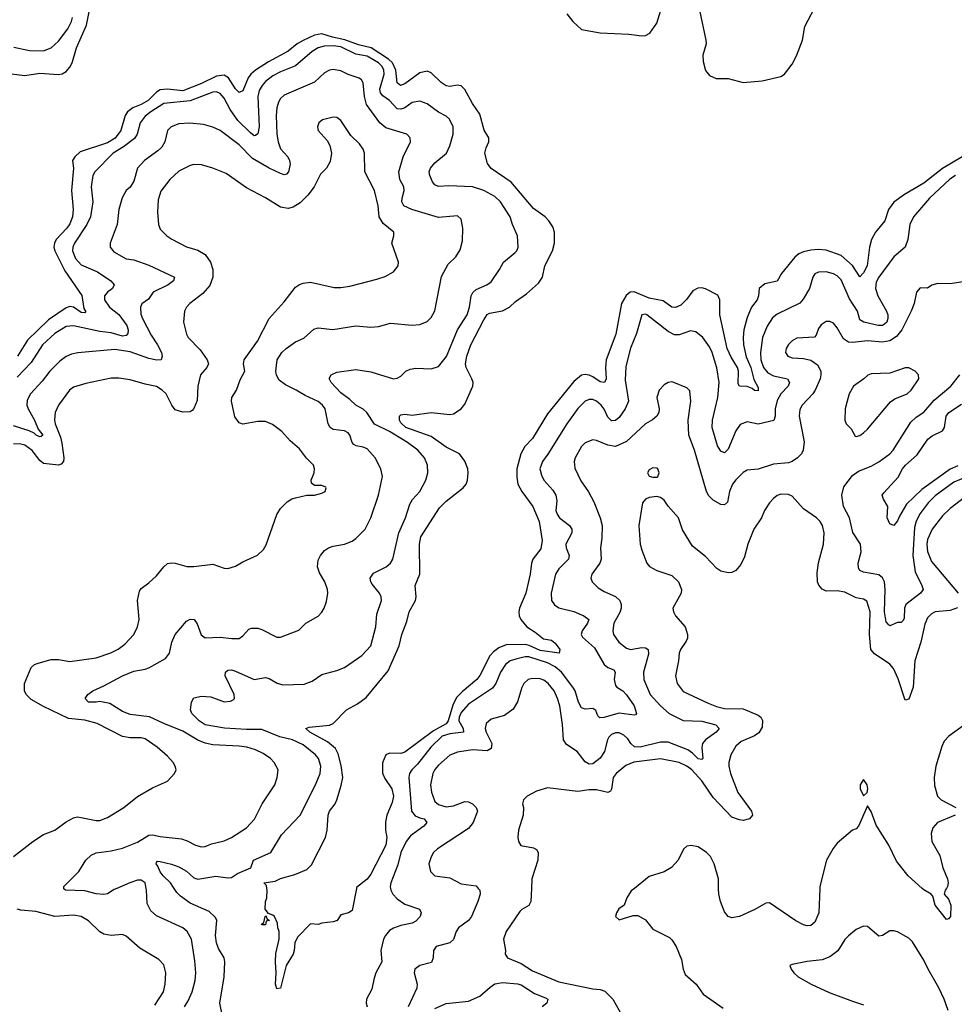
# Model space of a CAD drawing. Header units: inches. Extents: x 2001573 to 2220545, y 644482 to 846830.
# Tile 447 of 656: x 2094203 to 2099172, y 789383 to 794619. Entities that reach past the tile are written whole.
import ezdxf

# ---------------------------------------------------------------- set-up
doc = ezdxf.new("R2010")
doc.units = ezdxf.units.IN
doc.header["$MEASUREMENT"] = 0
doc.layers.add('C0798', color=7, linetype='Continuous')
doc.layers.add('C0799', color=7, linetype='Continuous')

msp = doc.modelspace()

# ---------------------------------------------------------------- linework, layer by layer
at = {"layer": 'C0798', "color": 5}
for points, elevation in [([(2094718.9, 790000), (2094705.7, 789994.3), (2094670, 789971.1), (2094650, 789967.1), (2094610, 789970.7), (2094550, 789987.6), (2094446, 789990), (2094438, 789998), (2094437.9, 790000)], 360), ([(2095079.5, 789370), (2095098.3, 789401.7), (2095120.2, 789450), (2095137, 789510), (2095139.4, 789550), (2095133.8, 789613.8), (2095115.9, 789730), (2095094, 789770), (2095070, 789789.8), (2094930, 789854.5), (2094899.7, 789879.7), (2094880.2, 789920.2), (2094877.8, 789990), (2094876, 790000)], 360), ([(2095281.3, 789321.3), (2095267.6, 789390), (2095290.5, 789530), (2095294.2, 789610), (2095289.9, 789630), (2095260.5, 789680.5), (2095249.9, 789710), (2095244.5, 789750), (2095250.9, 789830), (2095244.3, 789844.3), (2095210, 789877.5), (2095110, 789920.7), (2095058.7, 789958.7), (2095038.9, 789978.9), (2095025, 790000)], 340), ([(2095993.6, 790000), (2095970, 789882), (2095950.6, 789869.4), (2095910, 789859), (2095890.4, 789829.6), (2095870, 789821.2), (2095810, 789815.3), (2095790, 789808.7), (2095750, 789812), (2095679.8, 789740.2), (2095665.5, 789710), (2095662.9, 789670), (2095656.5, 789650), (2095619.5, 789590), (2095590.4, 789469.6), (2095570, 789465.2), (2095563.5, 789490), (2095567.6, 789550), (2095562.9, 789610), (2095565.6, 789654.4), (2095582, 789730), (2095582, 789770), (2095575.3, 789790), (2095574.6, 789814.6), (2095558, 789850), (2095550, 789858), (2095526, 789866), (2095509, 789889), (2095509.3, 789930), (2095517.2, 789950), (2095519.3, 789990), (2095517.8, 790000)], 320), ([(2096174.3, 790000), (2096176, 789990), (2096186.2, 789970), (2096210, 789944.7), (2096250, 789916.5), (2096328.8, 789890), (2096338.5, 789870), (2096331.7, 789850), (2096310, 789826.3), (2096290, 789814.9), (2096230, 789802.7), (2096190.8, 789789.2), (2096170, 789776.1), (2096148.2, 789750), (2096137.6, 789730), (2096123.5, 789670), (2096128.5, 789610), (2096097.1, 789550), (2096085.2, 789514.8), (2096075.9, 789464.1), (2096047.1, 789410), (2096044.5, 789390), (2096050, 789370.7)], 340), ([(2096641.6, 790000), (2096650.2, 789990.2), (2096651.5, 789970), (2096639.3, 789930), (2096604.6, 789850), (2096589.1, 789830), (2096536.1, 789790), (2096523.8, 789770), (2096510, 789728.4), (2096490, 789709.8), (2096418, 789690), (2096403.6, 789670), (2096401.5, 789630), (2096393.4, 789606.6), (2096330.2, 789589.8), (2096304.6, 789570), (2096300.3, 789550), (2096315.6, 789490), (2096314, 789470), (2096267.9, 789370)], 360), ([(2096923.5, 790000), (2096920.9, 789930), (2096910, 789908.2), (2096872.6, 789887.4), (2096862.6, 789877.4), (2096790.4, 789770), (2096775.5, 789730), (2096785.5, 789670), (2096784, 789650), (2096797.3, 789630), (2096870, 789599.8), (2096930, 789561.7), (2097070, 789502.5), (2097250, 789465.7), (2097290, 789461.4), (2097313.4, 789453.4), (2097356.6, 789410), (2097405.1, 789325.1)], 380), ([(2097471.5, 790000), (2097454, 789986), (2097430.4, 789950), (2097416.3, 789910), (2097388.5, 789891.5), (2097375.5, 789870), (2097370.7, 789850), (2097390, 789833.4), (2097464.2, 789855.8), (2097490, 789856), (2097530, 789831.8), (2097570, 789783.7), (2097657.9, 789737.9), (2097670, 789727.2), (2097694, 789690), (2097721.3, 789621.3), (2097731.3, 789570), (2097741.8, 789541.9), (2097799.6, 789490), (2097837.7, 789437.7), (2097943.2, 789363.2)], 420), ([(2098456.5, 790000), (2098451.1, 789870), (2098430, 789819.6), (2098410, 789802.6), (2098390, 789801.5), (2098370, 789806.8), (2098330, 789828), (2098190, 789923.5), (2098170, 789921.1), (2098112, 789888), (2098030, 789849.8), (2097990, 789843.8), (2097970, 789851.1), (2097950, 789875.1), (2097929, 789930), (2097919.4, 789970), (2097918.9, 790000)], 420), ([(2099129.6, 790000), (2099123.1, 789990), (2099118, 789970), (2099142, 789942), (2099153.4, 789910), (2099151.5, 789850), (2099141.4, 789838.6), (2099130, 789835.1), (2099070, 789909.8), (2099057.8, 789957.8), (2099049.8, 789969.8), (2099010, 789991.7), (2099001, 790000)], 420), ([(2094921.6, 789378.4), (2094968.7, 789450), (2094976.8, 789490), (2094980.8, 789550), (2094970, 789593.3), (2094942.6, 789622.6), (2094842, 789682), (2094770, 789745.1), (2094750, 789754), (2094690, 789748.5), (2094650, 789756.4), (2094630, 789769.7), (2094570, 789827), (2094530, 789849.8), (2094490, 789857.7), (2094390, 789851), (2094290, 789877.6), (2094210, 789883.4), (2094190, 789889.9)], 380), ([(2099138.7, 789350), (2099117.8, 789410), (2099090.5, 789470.5), (2099032.5, 789570), (2099010, 789618.9), (2098950, 789716.3), (2098930, 789735.4), (2098870, 789768), (2098850, 789774.7), (2098830, 789773.6), (2098790, 789749.4), (2098770, 789745.1), (2098710, 789797.4), (2098690, 789799.7), (2098650, 789781.3), (2098610, 789747.1), (2098590, 789728), (2098552.1, 789667.9), (2098510, 789635.1), (2098470, 789620.3), (2098390, 789611.7), (2098310, 789596), (2098298, 789590), (2098304, 789570), (2098318, 789550), (2098342, 789530), (2098410.2, 789490.2), (2098506.7, 789446.7), (2098630, 789400.2), (2098690, 789381.3)], 440), ([(2096410, 789360.9), (2096470, 789387.1), (2096590, 789400.8), (2096650, 789425.9), (2096704.5, 789475.5), (2096730, 789491.6), (2096770, 789499), (2096850, 789493.1), (2096870, 789486.3), (2096940.6, 789440.6), (2096998.7, 789418.7), (2097010.3, 789410), (2097006.5, 789390), (2096981.7, 789370)], 360)]:
    msp.add_lwpolyline(points, dxfattribs=dict(at, elevation=elevation))
at = {"layer": 'C0798', "color": 5, "elevation": 320}
msp.add_lwpolyline([(2095490, 789806), (2095489.2, 789810), (2095502, 789818), (2095508, 789850), (2095514, 789854), (2095518, 789838), (2095532, 789830), (2095514, 789826), (2095510, 789806)], close=True, dxfattribs=at)
at = {"layer": 'C0799', "color": 5}
for points, elevation in [([(2094130, 794334.7), (2094230, 794321.8), (2094310, 794334.4), (2094410, 794327.5), (2094430, 794332), (2094450, 794344.1), (2094470, 794366), (2094481.5, 794390), (2094505.6, 794470), (2094558.2, 794590), (2094574.9, 794670)], 320), ([(2097112.1, 794650), (2097143.5, 794610), (2097190, 794566.2), (2097290, 794549.2), (2097441.5, 794541.5), (2097510, 794533), (2097530, 794534.7), (2097553.2, 794546.8), (2097590, 794600.5), (2097611.6, 794670)], 320), ([(2097817.5, 794670), (2097851.4, 794510), (2097852.1, 794490), (2097834.6, 794430), (2097836.3, 794396.3), (2097849.1, 794349.1), (2097870, 794321.5), (2097906.7, 794306.7), (2097970, 794306.7), (2098050, 794284.5), (2098150, 794293.8), (2098250, 794317.4), (2098270, 794328.9), (2098310, 794382.6), (2098332.9, 794427), (2098365, 794510), (2098377.1, 794582.9), (2098430, 794684.7)], 320), ([(2094172.5, 794472.5), (2094255.2, 794455.2), (2094330, 794453.8), (2094370, 794469.2), (2094410, 794504.6), (2094459, 794570), (2094479.4, 794610), (2094484.4, 794630)], 340), ([(2095517.8, 790000), (2095515.5, 790015.5), (2095502, 790030), (2095561.8, 790038.2), (2095590, 790052.4), (2095665.4, 790074.6), (2095730, 790100.5), (2095754.9, 790125.1), (2095828.8, 790271.2), (2095837.2, 790310), (2095842.4, 790390), (2095849.9, 790410.1), (2095881.2, 790450), (2095889.8, 790470), (2095913, 790547), (2095920.7, 790590), (2095912.7, 790652.7), (2095895.8, 790715.8), (2095882.9, 790742.9), (2095839.3, 790779.3), (2095745.1, 790830), (2095724.2, 790850), (2095742.7, 790857.3), (2095850, 790867.9), (2095870, 790877), (2095941.6, 790950), (2095998.9, 790981.1), (2096044.6, 791015.4), (2096163.1, 791156.9), (2096221.3, 791290), (2096234.4, 791350), (2096261.4, 791418.6), (2096274.7, 791470), (2096307.4, 791530), (2096311, 791550), (2096306, 791610), (2096331.1, 791670), (2096329.3, 791830), (2096336.5, 791870), (2096435.9, 792024.1), (2096470, 792059.7), (2096560.9, 792130), (2096576.5, 792150), (2096584.1, 792170), (2096587.9, 792210), (2096585.3, 792230), (2096570, 792271.5), (2096542.2, 792310), (2096470, 792346), (2096390, 792401.9), (2096257, 792450), (2096230, 792475.6), (2096221.9, 792490), (2096221.8, 792510), (2096230, 792517.5), (2096250, 792521), (2096290, 792515.6), (2096390, 792530.2), (2096490, 792519.3), (2096510, 792523.2), (2096550.4, 792549.6), (2096570, 792575.2), (2096612.9, 792670), (2096614.2, 792690), (2096607.9, 792710), (2096576.1, 792770), (2096573.3, 792790), (2096580.1, 792830), (2096602.5, 792890), (2096670, 793023.2), (2096688.4, 793051.6), (2096701.3, 793058.7), (2096770, 793070.6), (2096807.9, 793090), (2096839.4, 793120.6), (2096897.9, 793162.1), (2096961.8, 793218.2), (2096982.8, 793250), (2096995.3, 793310), (2097036.5, 793390), (2097046.3, 793430), (2097047.3, 793490), (2097038, 793518), (2097017.1, 793550), (2096997.4, 793570), (2096934.6, 793614.6), (2096815.3, 793755.3), (2096710, 793828.5), (2096690, 793853.7), (2096675.9, 793910), (2096682.5, 793937.5), (2096698.3, 793970), (2096696.9, 793990), (2096672.5, 794032.5), (2096650, 794116.2), (2096610, 794173.6), (2096570, 794248.6), (2096550, 794268.2), (2096530, 794270.5), (2096490, 794263), (2096470, 794267), (2096444.6, 794284.6), (2096390, 794336.4), (2096370, 794344.9), (2096330, 794337.3), (2096250, 794278.4), (2096227.3, 794270), (2096210, 794284.2), (2096203.7, 794350), (2096185.3, 794390), (2096163.4, 794410), (2096071.9, 794470), (2096004.6, 794484.6), (2095931.4, 794511.4), (2095865.7, 794525.7), (2095810, 794543.6), (2095770, 794537.1), (2095710, 794508.8), (2095678.3, 794490), (2095630, 794451.7), (2095525.5, 794394.5), (2095456.1, 794350), (2095432.5, 794330), (2095418.3, 794310), (2095390, 794241.1), (2095370, 794231.7), (2095350, 794250.8), (2095313.8, 794310), (2095290, 794323.8), (2095250, 794318.9), (2095170, 794280.4), (2095070, 794241), (2094990, 794249.7), (2094950, 794246.1), (2094930, 794233.7), (2094886.7, 794190), (2094850, 794168.6), (2094804.3, 794150), (2094776.1, 794130), (2094764.4, 794110), (2094740.5, 794030), (2094711, 793989), (2094670, 793964.1), (2094524.1, 793915.9), (2094496, 793890), (2094484.7, 793870), (2094489.2, 793829.2), (2094479.2, 793710), (2094488, 793610), (2094484, 793570), (2094470, 793534.2), (2094454.1, 793510), (2094397.6, 793450), (2094388.2, 793430), (2094385.3, 793410), (2094389.7, 793390), (2094444.2, 793284.2), (2094533.1, 793153.1), (2094544, 793084), (2094554.1, 793065.9), (2094550, 793060.7), (2094530, 793062), (2094490, 793089.9), (2094470, 793093.2), (2094450, 793087.5), (2094356.3, 793023.7), (2094244.9, 792915.1), (2094191.2, 792830)], 320), ([(2095025, 790000), (2095005.3, 790030), (2094966.7, 790066.7), (2094950, 790088.7), (2094938.3, 790118.3), (2094928.8, 790130), (2094930, 790138), (2094935.5, 790144.5), (2094950, 790143.6), (2095010, 790129.5), (2095050, 790114.8), (2095090, 790091.2), (2095130, 790056.8), (2095150, 790048.2), (2095245.4, 790065.4), (2095310, 790055.7), (2095330, 790058), (2095361.3, 790078.7), (2095432.6, 790110), (2095445.6, 790150), (2095538.2, 790190), (2095595.4, 790284.6), (2095694.2, 790390), (2095776.8, 790550), (2095800.3, 790610), (2095803.5, 790650), (2095792.2, 790690), (2095775.9, 790710), (2095710, 790763.4), (2095653.7, 790790), (2095585.5, 790805.5), (2095490, 790844.4), (2095410, 790844.2), (2095292, 790852), (2095189.7, 790870), (2095156.8, 790890), (2095118.2, 790930), (2095110.8, 790950), (2095116.5, 790990), (2095130, 791012.9), (2095170, 791022), (2095219.2, 791019.2), (2095290, 790991.8), (2095324.9, 790995.1), (2095337.5, 791002.5), (2095344.5, 791010), (2095343, 791030), (2095296.4, 791130), (2095297.6, 791150), (2095310, 791159.5), (2095330, 791161.3), (2095350, 791155.2), (2095450, 791110.3), (2095510, 791121.5), (2095530, 791116.1), (2095571.7, 791091.7), (2095602.6, 791082.6), (2095715, 791085), (2095757.6, 791102.4), (2095810, 791138), (2095890, 791158.2), (2095930, 791175.2), (2096022, 791238), (2096069.7, 791290), (2096097.2, 791390), (2096102.4, 791457.6), (2096127.2, 791530), (2096125.1, 791550), (2096116.4, 791570), (2096077.4, 791617.4), (2096069.8, 791630), (2096066.4, 791650), (2096083.8, 791676.2), (2096150.9, 791710), (2096173.8, 791730), (2096186.8, 791750), (2096218.6, 791890), (2096254.8, 791970), (2096277.8, 792042.2), (2096292.2, 792067.8), (2096330, 792110.4), (2096362.2, 792170), (2096372.3, 792210), (2096370.8, 792250), (2096355, 792290), (2096319.3, 792330), (2096265.3, 792370), (2096170, 792428.7), (2096090, 792469), (2096049, 792530), (2096028.6, 792548.6), (2095989.5, 792569.5), (2095958.8, 792598.8), (2095910, 792634.9), (2095859.1, 792690), (2095848.6, 792711.4), (2095858.4, 792730), (2095890, 792744.4), (2095990, 792758.5), (2096070, 792746.4), (2096191.1, 792708.9), (2096210, 792712.4), (2096230, 792724.4), (2096255.6, 792750), (2096278.7, 792761.3), (2096310, 792766.2), (2096390, 792761.7), (2096430, 792775.3), (2096472.5, 792827.5), (2096530.8, 792969.2), (2096582.3, 793050), (2096594.3, 793090), (2096603.9, 793150), (2096611.7, 793168.3), (2096630, 793184.5), (2096687.3, 793210), (2096710, 793226), (2096754.7, 793290), (2096776, 793330), (2096838.2, 793381.8), (2096845.8, 793390), (2096852.5, 793410), (2096849.8, 793470), (2096822.7, 793530), (2096811.3, 793571.3), (2096759, 793650), (2096730, 793679.3), (2096670, 793711.7), (2096609.8, 793729.8), (2096484.6, 793735.4), (2096430, 793732.7), (2096410, 793740.4), (2096397.5, 793757.4), (2096383.1, 793790), (2096380.8, 793810), (2096387.8, 793830), (2096410, 793857.6), (2096471.9, 793910), (2096490, 793948), (2096507.8, 794010), (2096508.3, 794050), (2096488.6, 794090), (2096470, 794106.6), (2096430, 794127), (2096370, 794172.1), (2096330, 794186.6), (2096290, 794179.4), (2096250, 794151.2), (2096230, 794142.8), (2096210, 794145.9), (2096169.6, 794189.6), (2096134.2, 794214.2), (2096121.1, 794230), (2096118.3, 794250), (2096141.1, 794330), (2096139.3, 794350), (2096130, 794369.8), (2096110, 794388.9), (2096050, 794426), (2095990, 794435.1), (2095910, 794474.2), (2095870, 794480.8), (2095821.4, 794478.6), (2095790.8, 794469.2), (2095758.6, 794450), (2095670, 794373.3), (2095590, 794342.2), (2095550, 794320.7), (2095510.1, 794290), (2095491.9, 794270), (2095477.1, 794242.9), (2095470.1, 794210), (2095476.4, 794050), (2095470, 794012.3), (2095457.4, 794002.6), (2095450, 794000.8), (2095430, 794017.7), (2095363.5, 794083.5), (2095322.4, 794142.4), (2095290, 794202.2), (2095270, 794226), (2095250, 794234.9), (2095230, 794233.8), (2095110, 794187), (2094970, 794173.5), (2094900.2, 794130), (2094870, 794105.8), (2094843.7, 794070), (2094828.4, 794010), (2094813.5, 793986.5), (2094756.1, 793943.9), (2094700.8, 793910), (2094602, 793810), (2094592.3, 793790), (2094583.9, 793730), (2094591.4, 793650), (2094579.3, 793570), (2094560.4, 793530), (2094494.8, 793430), (2094485.5, 793410), (2094484.3, 793390), (2094499.5, 793350), (2094530, 793316.1), (2094617.6, 793277.6), (2094687.8, 793230), (2094706, 793210), (2094697.4, 793190), (2094670.3, 793170), (2094653.6, 793150), (2094653.7, 793130), (2094680.2, 793090), (2094730.6, 793050.6), (2094772.1, 792992.1), (2094780.4, 792970), (2094778.7, 792950), (2094770, 792939.9), (2094750, 792936.2), (2094690, 792954.5), (2094630, 792960.9), (2094490, 792991.7), (2094450, 792987.4), (2094390, 792950.5), (2094323.9, 792890), (2094263.6, 792796.4), (2094190, 792718.4)], 340), ([(2094437.9, 790000), (2094437.2, 790010), (2094517.6, 790090), (2094555.6, 790150), (2094583.5, 790176.5), (2094610.7, 790189.3), (2094690, 790199.8), (2094750, 790214.6), (2094830, 790245.6), (2094890, 790283.5), (2094910, 790284.6), (2094950, 790275.5), (2095063.4, 790263.4), (2095093.4, 790253.4), (2095137.3, 790230), (2095170, 790220.3), (2095190, 790222), (2095223.4, 790236.6), (2095290, 790251.9), (2095329.6, 790270), (2095410, 790321.7), (2095451.3, 790368.7), (2095492.1, 790450), (2095560.4, 790550), (2095573, 790590), (2095577.6, 790630), (2095556.3, 790670), (2095536.9, 790690), (2095497.4, 790717.4), (2095456.1, 790736.1), (2095410.5, 790750.5), (2095370, 790756.8), (2095230, 790763.9), (2095190, 790772), (2095150, 790787.5), (2095070, 790835.9), (2094970, 790875.9), (2094892.7, 790912.7), (2094790, 790923.8), (2094750, 790939.9), (2094682.7, 790982.7), (2094630, 790994), (2094609.3, 790989.3), (2094570, 790989.9), (2094551.6, 791010), (2094565.1, 791030), (2094591.5, 791050), (2094650, 791076.3), (2094750, 791130.9), (2094810, 791155.1), (2094870, 791165), (2094890, 791172.6), (2094977.8, 791222.2), (2094999.7, 791250), (2095011.7, 791310), (2095030, 791350.3), (2095090, 791420.3), (2095110, 791432.2), (2095130.4, 791430), (2095146.1, 791406.1), (2095167.6, 791347.6), (2095190, 791332.2), (2095270, 791335.7), (2095331.9, 791328.1), (2095370, 791328.9), (2095390, 791343), (2095421.5, 791378.5), (2095436.1, 791383.9), (2095470, 791382.8), (2095490, 791376.9), (2095570, 791336.5), (2095590, 791334.9), (2095687.7, 791372.3), (2095723.7, 791410), (2095790, 791448.2), (2095810, 791468), (2095822.9, 791490), (2095834.7, 791525.3), (2095841.3, 791570), (2095839.7, 791590), (2095825.4, 791630), (2095797.5, 791677.5), (2095786.6, 791710), (2095790, 791746), (2095801.7, 791770), (2095823.6, 791796.4), (2095844.5, 791810), (2095870, 791819.2), (2095930, 791830.2), (2095970, 791846.3), (2095990, 791859.5), (2096039.7, 791910), (2096069.8, 791970.2), (2096110.8, 792090), (2096132.1, 792190), (2096123.1, 792230), (2096093.5, 792290), (2096050, 792337.2), (2096030, 792346), (2095992.7, 792352.7), (2095980.4, 792360.4), (2095971.2, 792371.2), (2095958.9, 792410), (2095950, 792423.1), (2095930, 792432.1), (2095870, 792439.8), (2095854.3, 792450), (2095843.5, 792470), (2095826.6, 792550), (2095812.6, 792570), (2095790, 792589.7), (2095720.5, 792620.5), (2095672.8, 792650), (2095616.8, 792676.8), (2095583, 792703), (2095568.4, 792728.4), (2095564.2, 792750), (2095572.5, 792810), (2095596.2, 792850), (2095620.3, 792870), (2095670, 792905.8), (2095713.9, 792926.1), (2095767.2, 792972.8), (2095790, 792980.9), (2095867.5, 792972.5), (2095990, 792991.3), (2096070, 792984), (2096110, 792987.9), (2096175.5, 793004.5), (2096290, 792994.2), (2096330, 792998), (2096370, 793013.4), (2096390, 793035.8), (2096409.8, 793070.2), (2096446.3, 793253.7), (2096480.5, 793319.5), (2096521.6, 793358.4), (2096544.8, 793395.2), (2096557, 793443), (2096559.6, 793510), (2096550, 793558.9), (2096530, 793575.9), (2096430, 793567.4), (2096287.3, 793610), (2096245.6, 793630), (2096235, 793650), (2096236, 793670), (2096247.2, 793710), (2096246, 793730), (2096224.5, 793770), (2096219.5, 793810), (2096241.8, 793890), (2096280.5, 793970), (2096279.6, 793990), (2096260.9, 794010), (2096150, 794043.8), (2096118.7, 794070), (2096047.9, 794167.9), (2096035.7, 794210), (2096030, 794284), (2096019.9, 794299.9), (2096008.2, 794308.2), (2095950, 794327.1), (2095910, 794347.7), (2095870, 794353.6), (2095850, 794349.8), (2095823.1, 794336.9), (2095770, 794287.1), (2095610, 794218), (2095590, 794199.8), (2095578.9, 794181.1), (2095570.1, 794150), (2095566.8, 794110), (2095570.8, 794010), (2095577, 793970), (2095590, 793931.8), (2095628, 793890), (2095638.5, 793870), (2095640.5, 793850), (2095632.8, 793810), (2095622, 793798), (2095610, 793794.2), (2095590, 793801.6), (2095529.9, 793829.9), (2095441.1, 793881.1), (2095370, 793954.3), (2095269.6, 794030), (2095230, 794047.7), (2095181.3, 794061.3), (2095108.2, 794068.2), (2095050, 794066), (2095008.9, 794050), (2094990, 794029.6), (2094975.1, 793970), (2094958.8, 793941.2), (2094938.6, 793921.4), (2094866.8, 793870), (2094829.7, 793830.3), (2094810, 793759.7), (2094790.9, 793729.1), (2094768.9, 793710), (2094748.6, 793671.4), (2094730.2, 793609.8), (2094721.6, 793530), (2094684, 793430), (2094684.6, 793410), (2094704.3, 793384.3), (2094770, 793347.7), (2094810, 793342.3), (2094890, 793314.6), (2095027, 793250), (2095020.9, 793230), (2094992.4, 793210), (2094913.2, 793170), (2094887.3, 793132.7), (2094852.8, 793107.3), (2094845.3, 793090), (2094847.2, 793052.8), (2094855.8, 793030), (2094901.5, 792941.5), (2094936.3, 792890), (2094956.5, 792850), (2094960.3, 792830), (2094955.5, 792810), (2094932.1, 792807.9), (2094890, 792817.4), (2094790, 792853.4), (2094710, 792866.2), (2094512.5, 792847.5), (2094479.4, 792840.6), (2094450, 792827.4), (2094417.4, 792802.6), (2094364.3, 792750), (2094323.1, 792696.9), (2094261.1, 792630), (2094243.5, 792596.5), (2094242.1, 792570), (2094248.2, 792550), (2094281.9, 792490), (2094302, 792442), (2094326, 792410), (2094318, 792402), (2094310, 792400.7), (2094290.2, 792409.8), (2094280.9, 792420.9), (2094253.4, 792433.4), (2094170, 792459.1)], 360), ([(2094169.7, 790170), (2094272.6, 790250), (2094330, 790286.9), (2094390, 790310.2), (2094450, 790354), (2094490, 790375.6), (2094510, 790379.6), (2094530, 790377.3), (2094610, 790360.2), (2094630, 790360.8), (2094670, 790376.5), (2094756.9, 790430), (2094830, 790488.2), (2094910, 790535.3), (2094990, 790570.5), (2095027, 790610), (2095034.5, 790630), (2095029.6, 790650), (2095019.5, 790670), (2094990, 790702.9), (2094934.7, 790750), (2094870, 790794.5), (2094850, 790799.9), (2094790, 790801), (2094750, 790807.3), (2094615.8, 790875.8), (2094550, 790893.6), (2094463.7, 790903.7), (2094330, 790966.6), (2094264.1, 791004.1), (2094237.8, 791030), (2094229, 791051), (2094229.8, 791090), (2094264.9, 791175.1), (2094282.7, 791190), (2094302, 791198), (2094370, 791216.5), (2094410, 791216.5), (2094470, 791205.8), (2094610, 791226.5), (2094687.4, 791252.6), (2094727.7, 791272.3), (2094762.3, 791297.7), (2094809.7, 791350), (2094828.8, 791391.2), (2094837.7, 791430), (2094829.7, 791530.3), (2094840.1, 791579.9), (2094850, 791594.9), (2094890, 791624.6), (2094930, 791662.3), (2094970, 791710.4), (2094990, 791727.4), (2095010, 791731.8), (2095030, 791729), (2095091.8, 791711.8), (2095130, 791711.7), (2095230, 791724.2), (2095290, 791703), (2095310, 791701.6), (2095350, 791712.4), (2095390, 791737), (2095467.4, 791772.6), (2095498.9, 791801.1), (2095513.2, 791826.8), (2095570, 791987.3), (2095590, 792020.5), (2095624.7, 792055.2), (2095650, 792070.5), (2095670, 792076.3), (2095730, 792091.3), (2095770, 792091.3), (2095810, 792101), (2095828, 792110), (2095833.2, 792130), (2095830, 792134), (2095810, 792142), (2095770, 792142), (2095754, 792154), (2095752.7, 792170), (2095769.6, 792210), (2095771.2, 792230), (2095764.5, 792250), (2095727.6, 792287.6), (2095690, 792337), (2095640.4, 792380.4), (2095596.2, 792430), (2095546.6, 792466.6), (2095510, 792483.1), (2095470, 792482.6), (2095390, 792468.4), (2095370, 792474.7), (2095347.5, 792507.5), (2095328.7, 792590), (2095332, 792610), (2095356.5, 792650), (2095376.2, 792703.8), (2095399.7, 792750), (2095394, 792790), (2095397.2, 792810), (2095466.9, 792910), (2095530, 793030.4), (2095610, 793118.9), (2095670, 793196), (2095690, 793210.3), (2095710, 793217.4), (2095750, 793224), (2095875.8, 793195.8), (2095910, 793194.4), (2095958.6, 793201.4), (2096101.5, 793238.5), (2096145.7, 793254.3), (2096190, 793278), (2096214.7, 793310), (2096216.9, 793330), (2096182, 793430), (2096192.3, 793470), (2096191.6, 793490), (2096135.3, 793535.3), (2096114.7, 793570), (2096109.7, 793630), (2096088.8, 793710), (2096038.3, 793810), (2096035.8, 793910), (2096029.6, 793930), (2096010, 793959.6), (2095963, 794003), (2095910, 794083.7), (2095890, 794098.4), (2095870, 794101.6), (2095813.4, 794086.6), (2095793.4, 794070), (2095786, 794050), (2095790.5, 794030), (2095837.4, 793977.4), (2095853, 793950), (2095860.4, 793910), (2095854.3, 793865.7), (2095834.4, 793830), (2095803, 793797), (2095768.1, 793730), (2095734.4, 793685.6), (2095694.1, 793645.9), (2095657.7, 793622.3), (2095630, 793615.4), (2095590, 793622.7), (2095510, 793672.6), (2095410, 793724.2), (2095300.8, 793800.8), (2095230, 793829.8), (2095170, 793847.3), (2095130, 793848.4), (2095110, 793843.1), (2095050, 793813.3), (2095001.5, 793770), (2094953.3, 793706.7), (2094938.7, 793661.3), (2094935.3, 793595.2), (2094941.1, 793530), (2094950, 793505.5), (2094984.9, 793470), (2095011.9, 793451.9), (2095090, 793411.3), (2095150, 793393), (2095190, 793371.3), (2095218.4, 793330), (2095230.2, 793290), (2095230.1, 793249.9), (2095214, 793206), (2095177.2, 793162.8), (2095108.4, 793110), (2095090.4, 793090), (2095080.3, 793070), (2095074.6, 793010), (2095090, 792947.7), (2095099.5, 792930), (2095163.2, 792863.2), (2095200.3, 792810), (2095207.6, 792790), (2095197.4, 792770), (2095163.8, 792730), (2095150.2, 792670), (2095146.3, 792593.7), (2095130, 792551.6), (2095119.4, 792540.6), (2095110, 792533.7), (2095070, 792531.9), (2095030, 792544.8), (2095011.9, 792570), (2094982.2, 792630), (2094960.5, 792650), (2094930, 792668.7), (2094870, 792680.8), (2094790, 792704.4), (2094730, 792713.5), (2094690, 792712.4), (2094554.7, 792685.3), (2094490, 792664.8), (2094468.9, 792650), (2094410.1, 792569.9), (2094392.2, 792530), (2094387.9, 792492.1), (2094391.7, 792470), (2094419.6, 792399.6), (2094427.5, 792367.5), (2094437.7, 792290), (2094436.1, 792270), (2094424.7, 792255.3), (2094409.4, 792250.6), (2094330, 792258.9), (2094310, 792275.4), (2094270, 792328.4), (2094230, 792355.9), (2094210, 792362.6), (2094170, 792363.4)], 380), ([(2099213.4, 793890), (2099110, 793827.2), (2099010, 793749), (2098907.2, 793690), (2098850, 793649), (2098822.7, 793610), (2098803, 793550), (2098753.9, 793490), (2098732.1, 793450), (2098720.8, 793410), (2098708.7, 793310), (2098690, 793272.5), (2098670, 793251.1), (2098631.2, 793311.2), (2098570, 793365), (2098490, 793393.6), (2098450, 793397.1), (2098410, 793394.2), (2098370, 793385.2), (2098346.3, 793373.7), (2098324, 793356), (2098253.2, 793270), (2098230.7, 793229.3), (2098165.2, 793214.8), (2098134, 793190), (2098130.9, 793150), (2098123.5, 793130), (2098094.2, 793090), (2098070, 793034.8), (2098053.6, 792970), (2098049.7, 792929.7), (2098052.1, 792890), (2098065.7, 792825.7), (2098090, 792768.8), (2098105.5, 792705.5), (2098130, 792662.8), (2098130, 792644.7), (2098110, 792647.3), (2098098, 792658), (2098070, 792669.1), (2098030, 792669.7), (2098022.2, 792682.2), (2098024.2, 792750), (2098018.6, 792770), (2097984.9, 792824.9), (2097965.2, 792870), (2097925.4, 793050), (2097925.4, 793130), (2097914.1, 793154.1), (2097850, 793187.7), (2097830, 793193), (2097808.3, 793191.7), (2097782.7, 793177.3), (2097749, 793131), (2097718.9, 793101.1), (2097690, 793087.9), (2097670, 793090.5), (2097623.9, 793123.9), (2097550, 793138.2), (2097470, 793171.4), (2097449.2, 793170.8), (2097427.2, 793152.8), (2097403.3, 793110), (2097372.9, 792947.1), (2097321.4, 792810), (2097317.7, 792770), (2097320.4, 792710), (2097312.6, 792690), (2097290, 792694.2), (2097250, 792719.9), (2097230, 792729.4), (2097210, 792732.6), (2097190, 792728.1), (2097150, 792695.9), (2097010, 792523.5), (2096930, 792392.2), (2096888.6, 792350), (2096868.1, 792310), (2096846, 792230), (2096845.7, 792185.7), (2096852, 792150), (2096872.7, 792110), (2096930.5, 792030.5), (2096964.6, 791950), (2096980.5, 791850), (2096974, 791806), (2096931.8, 791750), (2096925, 791730), (2096916.8, 791670), (2096893.4, 791570), (2096860.6, 791490), (2096856.2, 791470), (2096858.2, 791450), (2096867.5, 791430), (2096899.7, 791390), (2096943.1, 791363.1), (2096987.6, 791327.6), (2097030, 791319), (2097050, 791303.2), (2097075.4, 791270), (2097070.8, 791250), (2096970, 791265.5), (2096912, 791292), (2096890, 791296), (2096790, 791294.6), (2096750, 791279.5), (2096722, 791258), (2096703.2, 791236.8), (2096650, 791132.3), (2096633.1, 791110), (2096555, 791045), (2096525.3, 791014.7), (2096505.8, 790974.2), (2096480.6, 790890), (2096470, 790874.5), (2096402.6, 790837.4), (2096250, 790724.5), (2096230, 790716.5), (2096170, 790719.3), (2096150, 790709.7), (2096131.8, 790668.2), (2096132.7, 790612.7), (2096144.2, 790584.2), (2096182.2, 790530), (2096190.1, 790490), (2096183.7, 790456.3), (2096155.3, 790390), (2096147.4, 790352.6), (2096147.4, 790310), (2096154.3, 790270), (2096150, 790229.6), (2096070, 790075.1), (2096050, 790049.7), (2095994.6, 790005.4), (2095993.6, 790000)], 320), ([(2099178.5, 793790), (2099148.1, 793771.9), (2099040.1, 793670), (2098954.3, 793570), (2098936.3, 793530), (2098925, 793450), (2098910.2, 793410), (2098850, 793357.4), (2098770, 793250.7), (2098757.1, 793222.9), (2098753.7, 793190), (2098764.9, 793150), (2098812.1, 793070), (2098818.6, 793050), (2098818.9, 793030), (2098813.2, 793010), (2098800.8, 792999.2), (2098790, 792993.5), (2098767.7, 792992.3), (2098691.3, 793011.3), (2098670, 793023.5), (2098657.8, 793070), (2098614.4, 793134.4), (2098570, 793236.5), (2098550, 793256.2), (2098530, 793267.2), (2098490, 793278.5), (2098450, 793276.8), (2098430, 793268.2), (2098419.7, 793250), (2098401.6, 793190), (2098367.7, 793132.3), (2098350, 793112.5), (2098230, 793053.8), (2098206, 793034), (2098176.6, 792990), (2098152.5, 792930), (2098141.8, 792850), (2098143.1, 792810), (2098157.4, 792770), (2098181.2, 792741.2), (2098210, 792724.6), (2098284.4, 792710), (2098296.3, 792690), (2098287.9, 792670), (2098250.1, 792630), (2098230, 792594.3), (2098219.8, 792550), (2098220.5, 792510), (2098212.6, 792487.4), (2098130, 792469), (2098070, 792481.1), (2098034, 792466), (2098010, 792432.4), (2097970, 792334.7), (2097950, 792315.1), (2097930, 792325.1), (2097912.7, 792352.7), (2097885.5, 792450), (2097886.7, 792490), (2097914, 792610), (2097922.2, 792690), (2097910, 792767.6), (2097884, 792850), (2097870, 792880.4), (2097834.5, 792930), (2097798.7, 792958.7), (2097770, 792964.1), (2097710, 792943.7), (2097684.2, 792944.2), (2097650, 792961.4), (2097537, 793050), (2097530, 793053.7), (2097510.4, 793049.6), (2097482, 792950), (2097450, 792871.8), (2097425.8, 792774.2), (2097422.6, 792702.6), (2097439.5, 792590), (2097422.1, 792550), (2097390, 792503.4), (2097370, 792487), (2097350, 792485.7), (2097330, 792506.3), (2097310, 792548.7), (2097294.5, 792570), (2097270, 792591.4), (2097250, 792599.4), (2097230, 792599.4), (2097210, 792590.7), (2097170, 792550.8), (2097112.5, 792470), (2097011.9, 792308.1), (2096983.2, 792270), (2096969.4, 792230), (2096976.9, 792196.9), (2096990.2, 792170), (2097036.8, 792116.8), (2097053, 792090), (2097059.3, 792060.7), (2097054.2, 792010), (2097060.7, 791990), (2097072.8, 791970), (2097126.9, 791930), (2097139, 791910), (2097138.7, 791890), (2097106.7, 791830), (2097108.1, 791810), (2097124.4, 791770), (2097121.7, 791750), (2097070, 791698.8), (2097052.4, 791670), (2097029.3, 791570), (2097031.3, 791530), (2097047, 791507), (2097070, 791491.1), (2097150, 791471.4), (2097203.1, 791450), (2097228.9, 791430), (2097222.6, 791410), (2097194.4, 791370), (2097189.1, 791350), (2097195.9, 791335.9), (2097259.6, 791279.6), (2097311.1, 791190), (2097330, 791175.3), (2097362.8, 791162.8), (2097369.3, 791149.3), (2097364.6, 791110), (2097370, 791079.1), (2097377.1, 791070), (2097410, 791049.5), (2097429.1, 791029.1), (2097470.1, 790970), (2097482, 790930), (2097477.4, 790922.6), (2097470, 790921), (2097390, 790931.4), (2097309, 790909), (2097287.4, 790907.4), (2097276.8, 790916.8), (2097265.4, 790945.4), (2097250, 790955.8), (2097210, 790952.3), (2097190, 790959.1), (2097173.8, 790990), (2097155.8, 791050), (2097143.8, 791070), (2097083.1, 791150), (2097050, 791178.8), (2097010, 791199.2), (2096910, 791230.6), (2096890, 791230.7), (2096840.8, 791219.2), (2096810.9, 791209.1), (2096785.5, 791190), (2096760.1, 791150), (2096735.2, 791090), (2096716.2, 791063.8), (2096590, 790979.4), (2096550, 790934.9), (2096539, 790910), (2096538.4, 790890), (2096560.1, 790850), (2096562.6, 790830), (2096490, 790821.4), (2096450, 790809.9), (2096388.4, 790750), (2096318.9, 790661.1), (2096288.9, 790630), (2096276.3, 790610), (2096271.9, 790590), (2096286.2, 790410), (2096305.2, 790385.2), (2096330, 790374.3), (2096354.4, 790370), (2096367.9, 790350), (2096351, 790330), (2096281.1, 790278.9), (2096257.2, 790250), (2096230.1, 790190), (2096214.4, 790125.6), (2096176.1, 790030), (2096172.7, 790010), (2096174.3, 790000)], 340), ([(2099230, 793227.2), (2099150, 793214.9), (2099083.8, 793216.2), (2099053.3, 793206.7), (2099030, 793192), (2098990, 793192.7), (2098970.5, 793169.5), (2098958.3, 793110), (2098943, 793070), (2098892.2, 792970), (2098865.3, 792934.7), (2098830, 792910.9), (2098790, 792904.2), (2098710, 792911.9), (2098630, 792901.9), (2098610, 792904.8), (2098582.9, 792922.9), (2098550, 792980.7), (2098530, 793005.1), (2098510, 793014.7), (2098490, 793013.5), (2098463.9, 792996.1), (2098450, 792977), (2098438, 792942), (2098429.1, 792930.9), (2098334.7, 792925.3), (2098310, 792911.1), (2098290, 792891.2), (2098278.9, 792870), (2098275.3, 792850), (2098286.7, 792830), (2098310, 792821.2), (2098370, 792817.5), (2098410, 792808.9), (2098444.4, 792784.4), (2098461.6, 792750), (2098463.2, 792730), (2098458.5, 792710), (2098431.8, 792650), (2098419, 792630), (2098363.2, 792570), (2098350, 792546), (2098346.7, 792510), (2098374.6, 792374.6), (2098368.6, 792330), (2098358.9, 792310), (2098338.8, 792290), (2098310, 792270.6), (2098290, 792263), (2098210, 792254.8), (2098130, 792228.4), (2098070, 792224.4), (2098050, 792210.9), (2098010, 792173.2), (2097992.2, 792150), (2097976.8, 792110), (2097966.1, 792053.9), (2097950, 792039.8), (2097930, 792040.7), (2097890, 792063.7), (2097867.6, 792087.6), (2097854.9, 792110), (2097790, 792329.5), (2097760.7, 792410), (2097757.2, 792490), (2097771, 792591), (2097765.6, 792645.6), (2097750, 792660.9), (2097681.2, 792690), (2097670, 792693.7), (2097650, 792689.8), (2097630, 792678.2), (2097603.8, 792650), (2097590.2, 792610), (2097602.8, 792550), (2097602, 792530), (2097590.3, 792510), (2097568.3, 792491.6), (2097530, 792469.8), (2097430, 792375.3), (2097370, 792349.8), (2097330, 792357.1), (2097270, 792382.3), (2097250, 792385.7), (2097210.2, 792369.8), (2097190, 792349.7), (2097156.3, 792290), (2097151.1, 792270), (2097154.7, 792234.7), (2097187, 792167), (2097227.8, 792107.8), (2097255.5, 792055.5), (2097289.4, 791970), (2097300.2, 791930), (2097298.3, 791861.7), (2097290.2, 791810), (2097294.7, 791750), (2097287.3, 791730), (2097244.6, 791670), (2097240.3, 791650), (2097246.7, 791630), (2097278.7, 791598.7), (2097310, 791578.5), (2097370, 791551.9), (2097394.3, 791530), (2097401.2, 791510), (2097401.2, 791490), (2097393.6, 791466.4), (2097361.7, 791410), (2097356.6, 791370), (2097361, 791350), (2097389.2, 791310), (2097430, 791276.5), (2097450.2, 791270.2), (2097510, 791281.6), (2097530, 791279.2), (2097544.2, 791270), (2097545.8, 791245.8), (2097519, 791150), (2097522.1, 791110), (2097555.1, 791030), (2097610.2, 790970), (2097656.2, 790930), (2097730, 790892.7), (2097830, 790888.7), (2097904.6, 790870), (2097922, 790850), (2097906, 790830), (2097850.1, 790789.9), (2097833.8, 790770), (2097830.1, 790749.9), (2097834.7, 790690), (2097830, 790685), (2097810, 790689), (2097779.4, 790719.4), (2097755.8, 790735.8), (2097650, 790777.2), (2097610, 790778.2), (2097501.3, 790750), (2097471.8, 790751.8), (2097451.5, 790770), (2097435.7, 790795.7), (2097415.2, 790815.2), (2097390, 790826.9), (2097370, 790827.3), (2097350, 790818.7), (2097335.9, 790804), (2097328.4, 790790), (2097312.6, 790727.4), (2097290, 790691.6), (2097250, 790662), (2097230, 790660.7), (2097210, 790673.1), (2097167.4, 790727.4), (2097110, 790764.4), (2097094, 790790), (2097088.4, 790871.6), (2097074.2, 790970), (2097062.8, 791010), (2097043.9, 791050), (2097013, 791090), (2096990, 791107.3), (2096970, 791114), (2096930, 791116), (2096907, 791110), (2096883.8, 791090), (2096872.5, 791067.5), (2096850, 790991.5), (2096827.3, 790952.7), (2096780.4, 790919.6), (2096710, 790900.3), (2096683.9, 790876.1), (2096677.4, 790850), (2096682.8, 790830), (2096714.1, 790770), (2096710, 790744.6), (2096688.6, 790731.4), (2096610, 790735.8), (2096530, 790724.5), (2096490, 790708.7), (2096430, 790655.6), (2096410, 790632.6), (2096399.7, 790610), (2096388.1, 790550), (2096392.3, 790512.3), (2096410, 790461.7), (2096430, 790445.1), (2096470, 790433.4), (2096510, 790439.6), (2096570, 790461.7), (2096590, 790460.1), (2096610.2, 790450), (2096630.2, 790430), (2096637.6, 790410), (2096614.3, 790350), (2096590, 790318.8), (2096424.9, 790210), (2096403.8, 790190), (2096391.6, 790168.5), (2096379, 790130), (2096386.5, 790090), (2096410, 790066.3), (2096490, 790056.1), (2096550, 790024.5), (2096630, 790013.1), (2096641.6, 790000)], 360), ([(2099230, 792184.2), (2099170, 792160.6), (2099070, 792087.3), (2099033.8, 792050), (2098990, 791993.4), (2098970, 791952.9), (2098961.2, 791918.8), (2098950.8, 791770.8), (2098963.7, 791683.7), (2099000.2, 791610), (2099005.8, 791590), (2098991.5, 791570), (2098914.9, 791510), (2098907.6, 791490), (2098905.3, 791434.7), (2098898.2, 791421.8), (2098890, 791414), (2098870, 791413.3), (2098830, 791396.2), (2098822.7, 791402.7), (2098810, 791418), (2098800.2, 791470), (2098804.4, 791590), (2098800.7, 791630), (2098790.7, 791650.7), (2098770, 791667.8), (2098690, 791680.9), (2098669.7, 791690), (2098662.2, 791702.2), (2098661.6, 791730), (2098677.2, 791790), (2098673.1, 791830), (2098632.9, 791892.9), (2098614.1, 791970), (2098583.2, 792030), (2098573.7, 792090), (2098584.7, 792135.3), (2098630, 792196.1), (2098662.5, 792217.6), (2098730, 792245), (2098770, 792267.4), (2098828.6, 792310), (2098847.7, 792330), (2098941.2, 792478.8), (2098970, 792505), (2099010, 792531.4), (2099064.1, 792595.9), (2099152.8, 792670), (2099201.6, 792730)], 360), ([(2099190, 792246.4), (2099150, 792229.9), (2098999.2, 792120.8), (2098917.2, 792042.8), (2098880.1, 791979.9), (2098870, 791954.5), (2098850.3, 791929.7), (2098830, 791938.7), (2098814.7, 791970), (2098819.3, 792030), (2098795.1, 792070), (2098788.2, 792090), (2098796.6, 792103.4), (2098873.8, 792186.2), (2098897.1, 792230), (2098913, 792250), (2098975.3, 792304.7), (2099031.3, 792388.7), (2099054, 792406), (2099110, 792432.8), (2099119, 792450), (2099129.2, 792510), (2099142.9, 792530), (2099210, 792574.2)], 340), ([(2099189.1, 791490.9), (2099150, 791477.8), (2099070, 791469.8), (2099050, 791460.3), (2099030, 791438.9), (2099015.5, 791404.5), (2098994.2, 791310), (2098962, 791210), (2098954.1, 791070), (2098930, 791006.6), (2098910, 791000.9), (2098873.3, 791113.3), (2098848.4, 791168.4), (2098830, 791191.3), (2098747.7, 791247.7), (2098728.7, 791270), (2098720.3, 791350), (2098723.9, 791470), (2098707.3, 791527.3), (2098690, 791537.8), (2098650, 791545.3), (2098590, 791574.5), (2098550, 791581.8), (2098490, 791581.1), (2098470, 791591.4), (2098451.7, 791611.7), (2098444.6, 791630), (2098442.5, 791677.5), (2098449.3, 791730.7), (2098477.2, 791830), (2098479.8, 791890), (2098471.9, 791930), (2098459.7, 791950), (2098438.7, 791970), (2098370, 792018.3), (2098310, 792085.1), (2098290, 792095.1), (2098250, 792095.8), (2098230, 792088.7), (2098210, 792073.8), (2098189.2, 792050), (2098163.2, 792010), (2098146.5, 791970), (2098106.8, 791910), (2098074.3, 791830), (2098057.2, 791762.8), (2098037.1, 791722.9), (2098010, 791689.6), (2097990, 791679.6), (2097970, 791677.4), (2097930, 791686.9), (2097910, 791701.3), (2097850, 791764.7), (2097780, 791820), (2097726.4, 791906.4), (2097706, 791970), (2097651.6, 792031.6), (2097630, 792064.7), (2097610, 792079.2), (2097590, 792083.5), (2097550, 792078.2), (2097530.2, 792069.8), (2097513.7, 792050), (2097494.9, 791930), (2097502, 791830), (2097510, 791798.8), (2097538, 791730), (2097551.3, 791711.3), (2097590.7, 791690), (2097670, 791664.2), (2097704.9, 791630), (2097721.6, 791590), (2097719.1, 791570), (2097674.8, 791490), (2097678.8, 791470), (2097690.4, 791450), (2097741.3, 791390), (2097754.2, 791350), (2097753.2, 791330), (2097746.4, 791313.6), (2097716.9, 791270), (2097708.9, 791250), (2097705.8, 791210), (2097690.2, 791130.2), (2097698.8, 791090), (2097730, 791047.5), (2097863.9, 790983.9), (2097907, 790967), (2097950, 790957), (2098050, 790954.4), (2098130, 790920.1), (2098142.9, 790910), (2098152.7, 790892.7), (2098150, 790856.9), (2098132.2, 790827.8), (2098109, 790811), (2098038.7, 790781.3), (2098010, 790755.3), (2097984.1, 790710), (2097973.7, 790670), (2097973.5, 790650), (2097982.5, 790610), (2098020.5, 790510), (2098093, 790410), (2098098.6, 790390), (2098083.1, 790370), (2098050, 790361.7), (2098030, 790363.9), (2097990, 790379.1), (2097890, 790482.6), (2097830, 790571.6), (2097776.3, 790630), (2097749.8, 790650), (2097710, 790668.8), (2097610, 790688.6), (2097469.1, 790670.9), (2097425.9, 790654.1), (2097374.9, 790610), (2097358.8, 790590), (2097350, 790526.6), (2097343.7, 790516.3), (2097330.2, 790509.8), (2097270, 790523.9), (2097230, 790523.4), (2097170, 790514.8), (2097010, 790534), (2096950, 790517), (2096900.5, 790490), (2096881.1, 790470), (2096876.9, 790450), (2096881.5, 790430), (2096879.6, 790390), (2096855.6, 790310), (2096852, 790272), (2096854.9, 790250), (2096867.3, 790227.3), (2096935, 790215), (2096950, 790206), (2096959.6, 790190), (2096958.8, 790150), (2096925.4, 790050), (2096923.5, 790000)], 380), ([(2099250, 792096.8), (2099150, 792019.8), (2099110, 791980.9), (2099054.4, 791910), (2099030, 791855.1), (2099026.2, 791830), (2099030, 791790.6), (2099050, 791738), (2099193, 791570)], 380), ([(2099225.3, 790870), (2099142.6, 790810), (2099117.3, 790782.7), (2099104.8, 790755.2), (2099073.7, 790650), (2099064.3, 790590), (2099066.9, 790546.9), (2099083.5, 790490), (2099102.4, 790470), (2099180.3, 790430)], 420), ([(2099001, 790000), (2098927.5, 790067.5), (2098864.1, 790144.1), (2098824.2, 790230), (2098756.2, 790336.2), (2098730, 790408), (2098710, 790438), (2098662.8, 790330), (2098650, 790317.2), (2098630, 790309.3), (2098550, 790239.6), (2098527.6, 790212.4), (2098492.4, 790150), (2098456.9, 790010), (2098456.5, 790000)], 420), ([(2099176.5, 790390), (2099083.1, 790350), (2099057.9, 790322.1), (2099049, 790291), (2099052.9, 790250), (2099094.9, 790174.9), (2099110.6, 790110), (2099135.1, 790050), (2099138.8, 790030), (2099136.2, 790010), (2099129.6, 790000)], 420), ([(2097918.9, 790000), (2097918, 790050), (2097894.5, 790130), (2097875.1, 790170), (2097855.1, 790190), (2097810, 790221.1), (2097772.4, 790227.6), (2097750, 790223.7), (2097732.1, 790207.9), (2097703.1, 790150), (2097669.2, 790110.8), (2097630, 790088.3), (2097550, 790063), (2097471.5, 790000)], 420), ([(2094876, 790000), (2094870.4, 790030), (2094850, 790044.1), (2094830, 790042.8), (2094788.9, 790030), (2094718.9, 790000)], 360)]:
    msp.add_lwpolyline(points, dxfattribs=dict(at, elevation=elevation))
for points, elevation in [([(2098930, 792768), (2098910, 792767.1), (2098830, 792739.7), (2098730, 792735.8), (2098711.8, 792728.2), (2098691.5, 792708.5), (2098636.5, 792670), (2098613.8, 792630), (2098601.7, 792590), (2098592.4, 792550), (2098590.4, 792490), (2098597.1, 792470), (2098623.1, 792443.1), (2098644.1, 792404.1), (2098650, 792402), (2098670, 792408.9), (2098690, 792421.7), (2098710, 792442.6), (2098833.1, 792586.9), (2098856.2, 792603.8), (2098922, 792630), (2098943.1, 792650), (2098983, 792710), (2098982, 792730), (2098963.7, 792750)], 380), ([(2097570, 792236.2), (2097550, 792225.2), (2097540.5, 792210), (2097550, 792191), (2097570, 792186), (2097590, 792187.2), (2097596, 792190), (2097603.7, 792210), (2097595.1, 792230), (2097590, 792234.5)], 380), ([(2098690, 790578), (2098671.3, 790550), (2098671.3, 790530), (2098690, 790492), (2098708, 790510), (2098712, 790530), (2098708.7, 790550)], 420)]:
    msp.add_lwpolyline(points, close=True, dxfattribs=dict(at, elevation=elevation))

doc.saveas('drawing.dxf')
